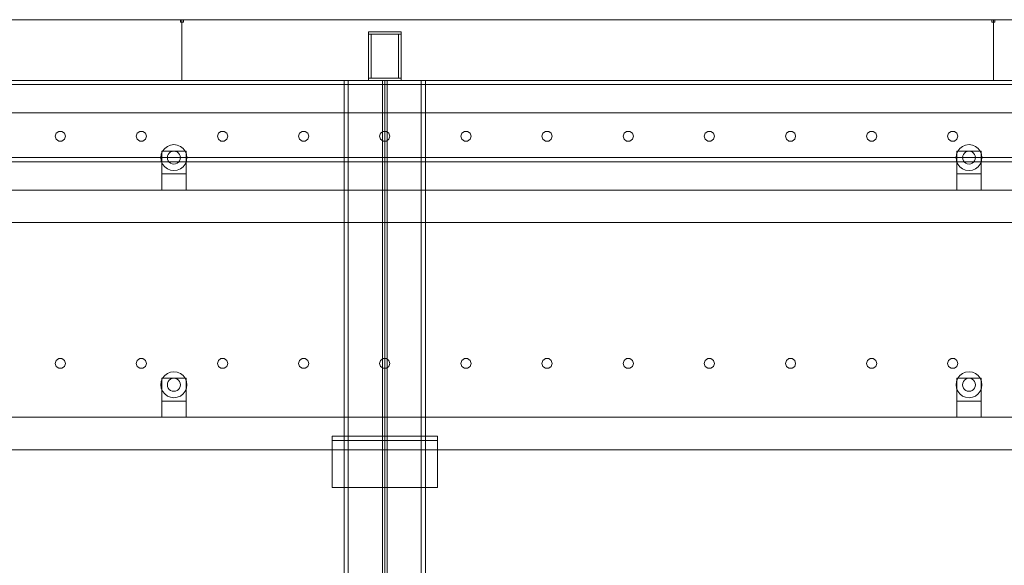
# Model space of a CAD drawing. Header units: millimetres. Extents: x -4395 to 65662, y -65530 to 6847.
# Tile 984 of 1034: x 49011 to 50225, y 2328 to 3000. Entities that reach past the tile are written whole.
import ezdxf

# ---------------------------------------------------------------- set-up
doc = ezdxf.new("R2010")
doc.units = ezdxf.units.MM
doc.layers.add('lateral_secador', color=7, linetype='Continuous', lineweight=0)

msp = doc.modelspace()

# ---------------------------------------------------------------- linework, layer by layer
at = {"layer": 'lateral_secador'}
for p, q in [((48211.134, 3000), (49211.134, 3000)), ((49209.134, 3000), (49213.134, 3000)), ((49209.134, 3000), (49209.134, 2997)), ((49211.134, 2925), (49211.134, 3000)), ((49211.134, 3000), (50211.134, 3000)), ((49213.134, 2997), (49213.134, 3000)), ((50209.134, 3000), (50213.134, 3000)), ((50209.134, 3000), (50209.134, 2997)), ((50211.134, 2925), (50211.134, 3000)), ((50211.134, 3000), (51211.134, 3000)), ((50213.134, 2997), (50213.134, 3000)), ((49209.134, 2997), (49213.134, 2997)), ((50209.134, 2997), (50213.134, 2997)), ((49441.134, 2985), (49481.134, 2985)), ((49441.134, 2985), (49441.134, 2982)), ((49441.134, 2982), (49481.134, 2982)), ((49441.134, 2982), (49444.134, 2982)), ((49441.134, 2982), (49441.134, 2928)), ((49444.134, 2928), (49444.134, 2982)), ((49478.134, 2982), (49481.134, 2982)), ((49478.134, 2982), (49478.134, 2928)), ((49481.134, 2982), (49481.134, 2985)), ((49481.134, 2928), (49481.134, 2982)), ((40461.134, 2925), (60461.134, 2925)), ((48211.134, 2925), (49211.134, 2925)), ((48461.134, 2925), (49461.134, 2925)), ((49211.134, 2925), (50211.134, 2925)), ((49411.134, 2925), (49511.134, 2925)), ((49411.134, 2925), (49411.134, 20)), ((49411.134, 2925), (49416.134, 2925)), ((49416.134, 20), (49416.134, 2925)), ((49441.134, 2928), (49481.134, 2928)), ((49441.134, 2928), (49441.134, 2925)), ((49441.134, 2928), (49444.134, 2928)), ((49441.134, 2925), (49481.134, 2925)), ((49458.134, 2925), (49464.134, 2925)), ((49458.134, 2925), (49458.134, 60)), ((49461.134, 0), (49461.134, 2925)), ((49461.134, 2925), (50236.134, 2925)), ((49464.134, 60), (49464.134, 2925)), ((49478.134, 2928), (49481.134, 2928)), ((49481.134, 2925), (49481.134, 2928)), ((49506.134, 2925), (49511.134, 2925)), ((49506.134, 2925), (49506.134, 20)), ((49511.134, 20), (49511.134, 2925)), ((50211.134, 2925), (51211.134, 2925)), ((40461.134, 2920), (60461.134, 2920)), ((40461.134, 2885), (60461.134, 2885)), ((49055.997, 2860.082), (49054.784, 2856.35)), ((49054.784, 2856.35), (49055.997, 2852.618)), ((49059.172, 2862.389), (49055.997, 2860.082)), ((49055.997, 2852.618), (49059.172, 2850.311)), ((49063.096, 2862.389), (49059.172, 2862.389)), ((49066.271, 2860.082), (49063.096, 2862.389)), ((49063.096, 2850.311), (49066.271, 2852.618)), ((49067.484, 2856.35), (49066.271, 2860.082)), ((49066.271, 2852.618), (49067.484, 2856.35)), ((49155.997, 2860.082), (49154.784, 2856.35)), ((49154.784, 2856.35), (49155.997, 2852.618)), ((49159.172, 2862.389), (49155.997, 2860.082)), ((49155.997, 2852.618), (49159.172, 2850.311)), ((49163.096, 2862.389), (49159.172, 2862.389)), ((49166.271, 2860.082), (49163.096, 2862.389)), ((49163.096, 2850.311), (49166.271, 2852.618)), ((49167.484, 2856.35), (49166.271, 2860.082)), ((49166.271, 2852.618), (49167.484, 2856.35)), ((49255.997, 2860.082), (49254.784, 2856.35)), ((49254.784, 2856.35), (49255.997, 2852.618)), ((49259.172, 2862.389), (49255.997, 2860.082)), ((49255.997, 2852.618), (49259.172, 2850.311)), ((49263.096, 2862.389), (49259.172, 2862.389)), ((49266.271, 2860.082), (49263.096, 2862.389)), ((49263.096, 2850.311), (49266.271, 2852.618)), ((49267.484, 2856.35), (49266.271, 2860.082)), ((49266.271, 2852.618), (49267.484, 2856.35)), ((49355.997, 2860.082), (49354.784, 2856.35)), ((49354.784, 2856.35), (49355.997, 2852.618)), ((49359.172, 2862.389), (49355.997, 2860.082)), ((49355.997, 2852.618), (49359.172, 2850.311)), ((49363.096, 2862.389), (49359.172, 2862.389)), ((49366.271, 2860.082), (49363.096, 2862.389)), ((49363.096, 2850.311), (49366.271, 2852.618)), ((49367.484, 2856.35), (49366.271, 2860.082)), ((49366.271, 2852.618), (49367.484, 2856.35)), ((49455.997, 2860.082), (49454.784, 2856.35)), ((49454.784, 2856.35), (49455.997, 2852.618)), ((49459.172, 2862.389), (49455.997, 2860.082)), ((49455.997, 2852.618), (49459.172, 2850.311)), ((49463.096, 2862.389), (49459.172, 2862.389)), ((49466.271, 2860.082), (49463.096, 2862.389)), ((49463.096, 2850.311), (49466.271, 2852.618)), ((49467.484, 2856.35), (49466.271, 2860.082)), ((49466.271, 2852.618), (49467.484, 2856.35)), ((49555.997, 2860.082), (49554.784, 2856.35)), ((49554.784, 2856.35), (49555.997, 2852.618)), ((49559.172, 2862.389), (49555.997, 2860.082)), ((49555.997, 2852.618), (49559.172, 2850.311)), ((49563.096, 2862.389), (49559.172, 2862.389)), ((49566.271, 2860.082), (49563.096, 2862.389)), ((49563.096, 2850.311), (49566.271, 2852.618)), ((49567.484, 2856.35), (49566.271, 2860.082)), ((49566.271, 2852.618), (49567.484, 2856.35)), ((49655.997, 2860.082), (49654.784, 2856.35)), ((49654.784, 2856.35), (49655.997, 2852.618)), ((49659.172, 2862.389), (49655.997, 2860.082)), ((49655.997, 2852.618), (49659.172, 2850.311)), ((49663.096, 2862.389), (49659.172, 2862.389)), ((49666.271, 2860.082), (49663.096, 2862.389)), ((49663.096, 2850.311), (49666.271, 2852.618)), ((49667.484, 2856.35), (49666.271, 2860.082)), ((49666.271, 2852.618), (49667.484, 2856.35)), ((49755.997, 2860.082), (49754.784, 2856.35)), ((49754.784, 2856.35), (49755.997, 2852.618)), ((49759.172, 2862.389), (49755.997, 2860.082)), ((49755.997, 2852.618), (49759.172, 2850.311)), ((49763.096, 2862.389), (49759.172, 2862.389)), ((49766.271, 2860.082), (49763.096, 2862.389)), ((49763.096, 2850.311), (49766.271, 2852.618)), ((49767.484, 2856.35), (49766.271, 2860.082)), ((49766.271, 2852.618), (49767.484, 2856.35)), ((49855.997, 2860.082), (49854.784, 2856.35)), ((49854.784, 2856.35), (49855.997, 2852.618)), ((49859.172, 2862.389), (49855.997, 2860.082)), ((49855.997, 2852.618), (49859.172, 2850.311)), ((49863.096, 2862.389), (49859.172, 2862.389)), ((49866.271, 2860.082), (49863.096, 2862.389)), ((49863.096, 2850.311), (49866.271, 2852.618)), ((49867.484, 2856.35), (49866.271, 2860.082)), ((49866.271, 2852.618), (49867.484, 2856.35)), ((49955.997, 2860.082), (49954.784, 2856.35)), ((49954.784, 2856.35), (49955.997, 2852.618)), ((49959.172, 2862.389), (49955.997, 2860.082)), ((49955.997, 2852.618), (49959.172, 2850.311)), ((49963.096, 2862.389), (49959.172, 2862.389)), ((49966.271, 2860.082), (49963.096, 2862.389)), ((49963.096, 2850.311), (49966.271, 2852.618)), ((49967.484, 2856.35), (49966.271, 2860.082)), ((49966.271, 2852.618), (49967.484, 2856.35)), ((50055.997, 2860.082), (50054.784, 2856.35)), ((50054.784, 2856.35), (50055.997, 2852.618)), ((50059.172, 2862.389), (50055.997, 2860.082)), ((50055.997, 2852.618), (50059.172, 2850.311)), ((50063.096, 2862.389), (50059.172, 2862.389)), ((50066.271, 2860.082), (50063.096, 2862.389)), ((50063.096, 2850.311), (50066.271, 2852.618)), ((50067.484, 2856.35), (50066.271, 2860.082)), ((50066.271, 2852.618), (50067.484, 2856.35)), ((50155.997, 2860.082), (50154.784, 2856.35)), ((50154.784, 2856.35), (50155.997, 2852.618)), ((50159.172, 2862.389), (50155.997, 2860.082)), ((50155.997, 2852.618), (50159.172, 2850.311)), ((50163.096, 2862.389), (50159.172, 2862.389)), ((50166.271, 2860.082), (50163.096, 2862.389)), ((50163.096, 2850.311), (50166.271, 2852.618)), ((50167.484, 2856.35), (50166.271, 2860.082)), ((50166.271, 2852.618), (50167.484, 2856.35)), ((49059.172, 2850.311), (49063.096, 2850.311)), ((49159.172, 2850.311), (49163.096, 2850.311)), ((49189.82, 2841.314), (49187.277, 2838)), ((49193.134, 2843.856), (49189.82, 2841.314)), ((49196.993, 2845.455), (49193.134, 2843.856)), ((49201.134, 2846), (49196.993, 2845.455)), ((49205.275, 2845.455), (49201.134, 2846)), ((49209.134, 2843.856), (49205.275, 2845.455)), ((49212.448, 2841.314), (49209.134, 2843.856)), ((49214.99, 2838), (49212.448, 2841.314)), ((49259.172, 2850.311), (49263.096, 2850.311)), ((49359.172, 2850.311), (49363.096, 2850.311)), ((49459.172, 2850.311), (49463.096, 2850.311)), ((49559.172, 2850.311), (49563.096, 2850.311)), ((49659.172, 2850.311), (49663.096, 2850.311)), ((49759.172, 2850.311), (49763.096, 2850.311)), ((49859.172, 2850.311), (49863.096, 2850.311)), ((49959.172, 2850.311), (49963.096, 2850.311)), ((50059.172, 2850.311), (50063.096, 2850.311)), ((50159.172, 2850.311), (50163.096, 2850.311)), ((50169.82, 2841.314), (50167.277, 2838)), ((50173.134, 2843.856), (50169.82, 2841.314)), ((50176.993, 2845.455), (50173.134, 2843.856)), ((50181.134, 2846), (50176.993, 2845.455)), ((50185.275, 2845.455), (50181.134, 2846)), ((50189.134, 2843.856), (50185.275, 2845.455)), ((50192.448, 2841.314), (50189.134, 2843.856)), ((50194.99, 2838), (50192.448, 2841.314)), ((40461.134, 2830), (60461.134, 2830)), ((49185.679, 2834.141), (49185.134, 2830)), ((49185.134, 2830), (49185.679, 2825.859)), ((49187.277, 2838), (49185.679, 2834.141)), ((49186.134, 2838), (49216.134, 2838)), ((49186.134, 2838), (49186.134, 2810)), ((49193.406, 2832.071), (49193.134, 2830)), ((49193.134, 2830), (49193.406, 2827.929)), ((49194.206, 2834), (49193.406, 2832.071)), ((49193.406, 2827.929), (49194.206, 2826)), ((49195.477, 2835.657), (49194.206, 2834)), ((49197.134, 2836.928), (49195.477, 2835.657)), ((49199.063, 2837.727), (49197.134, 2836.928)), ((49201.134, 2838), (49199.063, 2837.727)), ((49203.204, 2837.727), (49201.134, 2838)), ((49205.134, 2836.928), (49203.204, 2837.727)), ((49206.791, 2835.657), (49205.134, 2836.928)), ((49208.062, 2834), (49206.791, 2835.657)), ((49208.861, 2832.071), (49208.062, 2834)), ((49208.062, 2826), (49208.861, 2827.929)), ((49209.134, 2830), (49208.861, 2832.071)), ((49208.861, 2827.929), (49209.134, 2830)), ((49216.589, 2834.141), (49214.99, 2838)), ((49216.134, 2810), (49216.134, 2838)), ((49217.134, 2830), (49216.589, 2834.141)), ((49216.589, 2825.859), (49217.134, 2830)), ((50165.679, 2834.141), (50165.134, 2830)), ((50165.134, 2830), (50165.679, 2825.859)), ((50167.277, 2838), (50165.679, 2834.141)), ((50166.134, 2838), (50196.134, 2838)), ((50166.134, 2838), (50166.134, 2810)), ((50173.406, 2832.071), (50173.134, 2830)), ((50173.134, 2830), (50173.406, 2827.929)), ((50174.206, 2834), (50173.406, 2832.071)), ((50173.406, 2827.929), (50174.206, 2826)), ((50175.477, 2835.657), (50174.206, 2834)), ((50177.134, 2836.928), (50175.477, 2835.657)), ((50179.063, 2837.727), (50177.134, 2836.928)), ((50181.134, 2838), (50179.063, 2837.727)), ((50183.204, 2837.727), (50181.134, 2838)), ((50185.134, 2836.928), (50183.204, 2837.727)), ((50186.791, 2835.657), (50185.134, 2836.928)), ((50188.062, 2834), (50186.791, 2835.657)), ((50188.861, 2832.071), (50188.062, 2834)), ((50188.062, 2826), (50188.861, 2827.929)), ((50189.134, 2830), (50188.861, 2832.071)), ((50188.861, 2827.929), (50189.134, 2830)), ((50196.589, 2834.141), (50194.99, 2838)), ((50196.134, 2810), (50196.134, 2838)), ((50197.134, 2830), (50196.589, 2834.141)), ((50196.589, 2825.859), (50197.134, 2830)), ((40461.134, 2825), (60461.134, 2825)), ((49185.679, 2825.859), (49187.277, 2822)), ((49187.277, 2822), (49189.82, 2818.686)), ((49189.82, 2818.686), (49193.134, 2816.144)), ((49193.134, 2816.144), (49196.993, 2814.545)), ((49194.206, 2826), (49195.477, 2824.343)), ((49195.477, 2824.343), (49197.134, 2823.072)), ((49197.134, 2823.072), (49199.063, 2822.273)), ((49199.063, 2822.273), (49201.134, 2822)), ((49201.134, 2822), (49203.204, 2822.273)), ((49203.204, 2822.273), (49205.134, 2823.072)), ((49205.134, 2823.072), (49206.791, 2824.343)), ((49205.275, 2814.545), (49209.134, 2816.144)), ((49206.791, 2824.343), (49208.062, 2826)), ((49209.134, 2816.144), (49212.448, 2818.686)), ((49212.448, 2818.686), (49214.99, 2822)), ((49214.99, 2822), (49216.589, 2825.859)), ((50165.679, 2825.859), (50167.277, 2822)), ((50167.277, 2822), (50169.82, 2818.686)), ((50169.82, 2818.686), (50173.134, 2816.144)), ((50173.134, 2816.144), (50176.993, 2814.545)), ((50174.206, 2826), (50175.477, 2824.343)), ((50175.477, 2824.343), (50177.134, 2823.072)), ((50177.134, 2823.072), (50179.063, 2822.273)), ((50179.063, 2822.273), (50181.134, 2822)), ((50181.134, 2822), (50183.204, 2822.273)), ((50183.204, 2822.273), (50185.134, 2823.072)), ((50185.134, 2823.072), (50186.791, 2824.343)), ((50185.275, 2814.545), (50189.134, 2816.144)), ((50186.791, 2824.343), (50188.062, 2826)), ((50189.134, 2816.144), (50192.448, 2818.686)), ((50192.448, 2818.686), (50194.99, 2822)), ((50194.99, 2822), (50196.589, 2825.859)), ((49186.134, 2810), (49216.134, 2810)), ((49186.134, 2810), (49186.134, 2790)), ((49196.993, 2814.545), (49201.134, 2814)), ((49201.134, 2814), (49205.275, 2814.545)), ((49216.134, 2790), (49216.134, 2810)), ((50166.134, 2810), (50196.134, 2810)), ((50166.134, 2810), (50166.134, 2790)), ((50176.993, 2814.545), (50181.134, 2814)), ((50181.134, 2814), (50185.275, 2814.545)), ((50196.134, 2790), (50196.134, 2810)), ((40811.134, 2790), (60111.134, 2790)), ((49186.134, 2790), (49216.134, 2790)), ((50166.134, 2790), (50196.134, 2790)), ((40811.134, 2750), (60111.134, 2750)), ((49055.997, 2580.082), (49054.784, 2576.35)), ((49054.784, 2576.35), (49055.997, 2572.618)), ((49059.172, 2582.389), (49055.997, 2580.082)), ((49063.096, 2582.389), (49059.172, 2582.389)), ((49066.271, 2580.082), (49063.096, 2582.389)), ((49067.484, 2576.35), (49066.271, 2580.082)), ((49066.271, 2572.618), (49067.484, 2576.35)), ((49155.997, 2580.082), (49154.784, 2576.35)), ((49154.784, 2576.35), (49155.997, 2572.618)), ((49159.172, 2582.389), (49155.997, 2580.082)), ((49163.096, 2582.389), (49159.172, 2582.389)), ((49166.271, 2580.082), (49163.096, 2582.389)), ((49167.484, 2576.35), (49166.271, 2580.082)), ((49166.271, 2572.618), (49167.484, 2576.35)), ((49255.997, 2580.082), (49254.784, 2576.35)), ((49254.784, 2576.35), (49255.997, 2572.618)), ((49259.172, 2582.389), (49255.997, 2580.082)), ((49263.096, 2582.389), (49259.172, 2582.389)), ((49266.271, 2580.082), (49263.096, 2582.389)), ((49267.484, 2576.35), (49266.271, 2580.082)), ((49266.271, 2572.618), (49267.484, 2576.35)), ((49355.997, 2580.082), (49354.784, 2576.35)), ((49354.784, 2576.35), (49355.997, 2572.618)), ((49359.172, 2582.389), (49355.997, 2580.082)), ((49363.096, 2582.389), (49359.172, 2582.389)), ((49366.271, 2580.082), (49363.096, 2582.389)), ((49367.484, 2576.35), (49366.271, 2580.082)), ((49366.271, 2572.618), (49367.484, 2576.35)), ((49455.997, 2580.082), (49454.784, 2576.35)), ((49454.784, 2576.35), (49455.997, 2572.618)), ((49459.172, 2582.389), (49455.997, 2580.082)), ((49463.096, 2582.389), (49459.172, 2582.389)), ((49466.271, 2580.082), (49463.096, 2582.389)), ((49467.484, 2576.35), (49466.271, 2580.082)), ((49466.271, 2572.618), (49467.484, 2576.35)), ((49555.997, 2580.082), (49554.784, 2576.35)), ((49554.784, 2576.35), (49555.997, 2572.618)), ((49559.172, 2582.389), (49555.997, 2580.082)), ((49563.096, 2582.389), (49559.172, 2582.389)), ((49566.271, 2580.082), (49563.096, 2582.389)), ((49567.484, 2576.35), (49566.271, 2580.082)), ((49566.271, 2572.618), (49567.484, 2576.35)), ((49655.997, 2580.082), (49654.784, 2576.35)), ((49654.784, 2576.35), (49655.997, 2572.618)), ((49659.172, 2582.389), (49655.997, 2580.082)), ((49663.096, 2582.389), (49659.172, 2582.389)), ((49666.271, 2580.082), (49663.096, 2582.389)), ((49667.484, 2576.35), (49666.271, 2580.082)), ((49666.271, 2572.618), (49667.484, 2576.35)), ((49755.997, 2580.082), (49754.784, 2576.35)), ((49754.784, 2576.35), (49755.997, 2572.618)), ((49759.172, 2582.389), (49755.997, 2580.082)), ((49763.096, 2582.389), (49759.172, 2582.389)), ((49766.271, 2580.082), (49763.096, 2582.389)), ((49767.484, 2576.35), (49766.271, 2580.082)), ((49766.271, 2572.618), (49767.484, 2576.35)), ((49855.997, 2580.082), (49854.784, 2576.35)), ((49854.784, 2576.35), (49855.997, 2572.618)), ((49859.172, 2582.389), (49855.997, 2580.082)), ((49863.096, 2582.389), (49859.172, 2582.389)), ((49866.271, 2580.082), (49863.096, 2582.389)), ((49867.484, 2576.35), (49866.271, 2580.082)), ((49866.271, 2572.618), (49867.484, 2576.35)), ((49955.997, 2580.082), (49954.784, 2576.35)), ((49954.784, 2576.35), (49955.997, 2572.618)), ((49959.172, 2582.389), (49955.997, 2580.082)), ((49963.096, 2582.389), (49959.172, 2582.389)), ((49966.271, 2580.082), (49963.096, 2582.389)), ((49967.484, 2576.35), (49966.271, 2580.082)), ((49966.271, 2572.618), (49967.484, 2576.35)), ((50055.997, 2580.082), (50054.784, 2576.35)), ((50054.784, 2576.35), (50055.997, 2572.618)), ((50059.172, 2582.389), (50055.997, 2580.082)), ((50063.096, 2582.389), (50059.172, 2582.389)), ((50066.271, 2580.082), (50063.096, 2582.389)), ((50067.484, 2576.35), (50066.271, 2580.082)), ((50066.271, 2572.618), (50067.484, 2576.35)), ((50155.997, 2580.082), (50154.784, 2576.35)), ((50154.784, 2576.35), (50155.997, 2572.618)), ((50159.172, 2582.389), (50155.997, 2580.082)), ((50163.096, 2582.389), (50159.172, 2582.389)), ((50166.271, 2580.082), (50163.096, 2582.389)), ((50167.484, 2576.35), (50166.271, 2580.082)), ((50166.271, 2572.618), (50167.484, 2576.35)), ((49055.997, 2572.618), (49059.172, 2570.311)), ((49059.172, 2570.311), (49063.096, 2570.311)), ((49063.096, 2570.311), (49066.271, 2572.618)), ((49155.997, 2572.618), (49159.172, 2570.311)), ((49159.172, 2570.311), (49163.096, 2570.311)), ((49163.096, 2570.311), (49166.271, 2572.618)), ((49189.82, 2561.314), (49187.277, 2558)), ((49193.134, 2563.856), (49189.82, 2561.314)), ((49196.993, 2565.455), (49193.134, 2563.856)), ((49201.134, 2566), (49196.993, 2565.455)), ((49205.275, 2565.455), (49201.134, 2566)), ((49209.134, 2563.856), (49205.275, 2565.455)), ((49212.448, 2561.314), (49209.134, 2563.856)), ((49214.99, 2558), (49212.448, 2561.314)), ((49255.997, 2572.618), (49259.172, 2570.311)), ((49259.172, 2570.311), (49263.096, 2570.311)), ((49263.096, 2570.311), (49266.271, 2572.618)), ((49355.997, 2572.618), (49359.172, 2570.311)), ((49359.172, 2570.311), (49363.096, 2570.311)), ((49363.096, 2570.311), (49366.271, 2572.618)), ((49455.997, 2572.618), (49459.172, 2570.311)), ((49459.172, 2570.311), (49463.096, 2570.311)), ((49463.096, 2570.311), (49466.271, 2572.618)), ((49555.997, 2572.618), (49559.172, 2570.311)), ((49559.172, 2570.311), (49563.096, 2570.311)), ((49563.096, 2570.311), (49566.271, 2572.618)), ((49655.997, 2572.618), (49659.172, 2570.311)), ((49659.172, 2570.311), (49663.096, 2570.311)), ((49663.096, 2570.311), (49666.271, 2572.618)), ((49755.997, 2572.618), (49759.172, 2570.311)), ((49759.172, 2570.311), (49763.096, 2570.311)), ((49763.096, 2570.311), (49766.271, 2572.618)), ((49855.997, 2572.618), (49859.172, 2570.311)), ((49859.172, 2570.311), (49863.096, 2570.311)), ((49863.096, 2570.311), (49866.271, 2572.618)), ((49955.997, 2572.618), (49959.172, 2570.311)), ((49959.172, 2570.311), (49963.096, 2570.311)), ((49963.096, 2570.311), (49966.271, 2572.618)), ((50055.997, 2572.618), (50059.172, 2570.311)), ((50059.172, 2570.311), (50063.096, 2570.311)), ((50063.096, 2570.311), (50066.271, 2572.618)), ((50155.997, 2572.618), (50159.172, 2570.311)), ((50159.172, 2570.311), (50163.096, 2570.311)), ((50163.096, 2570.311), (50166.271, 2572.618)), ((50169.82, 2561.314), (50167.277, 2558)), ((50173.134, 2563.856), (50169.82, 2561.314)), ((50176.993, 2565.455), (50173.134, 2563.856)), ((50181.134, 2566), (50176.993, 2565.455)), ((50185.275, 2565.455), (50181.134, 2566)), ((50189.134, 2563.856), (50185.275, 2565.455)), ((50192.448, 2561.314), (50189.134, 2563.856)), ((50194.99, 2558), (50192.448, 2561.314)), ((49185.679, 2554.141), (49185.134, 2550)), ((49185.134, 2550), (49185.679, 2545.859)), ((49187.277, 2558), (49185.679, 2554.141)), ((49186.134, 2558), (49216.134, 2558)), ((49186.134, 2558), (49186.134, 2530)), ((49193.406, 2552.071), (49193.134, 2550)), ((49193.134, 2550), (49193.406, 2547.929)), ((49194.206, 2554), (49193.406, 2552.071)), ((49195.477, 2555.657), (49194.206, 2554)), ((49197.134, 2556.928), (49195.477, 2555.657)), ((49199.063, 2557.727), (49197.134, 2556.928)), ((49201.134, 2558), (49199.063, 2557.727)), ((49203.204, 2557.727), (49201.134, 2558)), ((49205.134, 2556.928), (49203.204, 2557.727)), ((49206.791, 2555.657), (49205.134, 2556.928)), ((49208.062, 2554), (49206.791, 2555.657)), ((49208.861, 2552.071), (49208.062, 2554)), ((49209.134, 2550), (49208.861, 2552.071)), ((49208.861, 2547.929), (49209.134, 2550)), ((49216.589, 2554.141), (49214.99, 2558)), ((49216.134, 2530), (49216.134, 2558)), ((49217.134, 2550), (49216.589, 2554.141)), ((49216.589, 2545.859), (49217.134, 2550)), ((50165.679, 2554.141), (50165.134, 2550)), ((50165.134, 2550), (50165.679, 2545.859)), ((50167.277, 2558), (50165.679, 2554.141)), ((50166.134, 2558), (50196.134, 2558)), ((50166.134, 2558), (50166.134, 2530)), ((50173.406, 2552.071), (50173.134, 2550)), ((50173.134, 2550), (50173.406, 2547.929)), ((50174.206, 2554), (50173.406, 2552.071)), ((50175.477, 2555.657), (50174.206, 2554)), ((50177.134, 2556.928), (50175.477, 2555.657)), ((50179.063, 2557.727), (50177.134, 2556.928)), ((50181.134, 2558), (50179.063, 2557.727)), ((50183.204, 2557.727), (50181.134, 2558)), ((50185.134, 2556.928), (50183.204, 2557.727)), ((50186.791, 2555.657), (50185.134, 2556.928)), ((50188.062, 2554), (50186.791, 2555.657)), ((50188.861, 2552.071), (50188.062, 2554)), ((50189.134, 2550), (50188.861, 2552.071)), ((50188.861, 2547.929), (50189.134, 2550)), ((50196.589, 2554.141), (50194.99, 2558)), ((50196.134, 2530), (50196.134, 2558)), ((50197.134, 2550), (50196.589, 2554.141)), ((50196.589, 2545.859), (50197.134, 2550)), ((49185.679, 2545.859), (49187.277, 2542)), ((49187.277, 2542), (49189.82, 2538.686)), ((49189.82, 2538.686), (49193.134, 2536.144)), ((49193.406, 2547.929), (49194.206, 2546)), ((49194.206, 2546), (49195.477, 2544.343)), ((49195.477, 2544.343), (49197.134, 2543.072)), ((49197.134, 2543.072), (49199.063, 2542.273)), ((49199.063, 2542.273), (49201.134, 2542)), ((49201.134, 2542), (49203.204, 2542.273)), ((49203.204, 2542.273), (49205.134, 2543.072)), ((49205.134, 2543.072), (49206.791, 2544.343)), ((49206.791, 2544.343), (49208.062, 2546)), ((49208.062, 2546), (49208.861, 2547.929)), ((49209.134, 2536.144), (49212.448, 2538.686)), ((49212.448, 2538.686), (49214.99, 2542)), ((49214.99, 2542), (49216.589, 2545.859)), ((50165.679, 2545.859), (50167.277, 2542)), ((50167.277, 2542), (50169.82, 2538.686)), ((50169.82, 2538.686), (50173.134, 2536.144)), ((50173.406, 2547.929), (50174.206, 2546)), ((50174.206, 2546), (50175.477, 2544.343)), ((50175.477, 2544.343), (50177.134, 2543.072)), ((50177.134, 2543.072), (50179.063, 2542.273)), ((50179.063, 2542.273), (50181.134, 2542)), ((50181.134, 2542), (50183.204, 2542.273)), ((50183.204, 2542.273), (50185.134, 2543.072)), ((50185.134, 2543.072), (50186.791, 2544.343)), ((50186.791, 2544.343), (50188.062, 2546)), ((50188.062, 2546), (50188.861, 2547.929)), ((50189.134, 2536.144), (50192.448, 2538.686)), ((50192.448, 2538.686), (50194.99, 2542)), ((50194.99, 2542), (50196.589, 2545.859)), ((49186.134, 2530), (49216.134, 2530)), ((49186.134, 2530), (49186.134, 2510)), ((49193.134, 2536.144), (49196.993, 2534.545)), ((49196.993, 2534.545), (49201.134, 2534)), ((49201.134, 2534), (49205.275, 2534.545)), ((49205.275, 2534.545), (49209.134, 2536.144)), ((49216.134, 2510), (49216.134, 2530)), ((50166.134, 2530), (50196.134, 2530)), ((50166.134, 2530), (50166.134, 2510)), ((50173.134, 2536.144), (50176.993, 2534.545)), ((50176.993, 2534.545), (50181.134, 2534)), ((50181.134, 2534), (50185.275, 2534.545)), ((50185.275, 2534.545), (50189.134, 2536.144)), ((50196.134, 2510), (50196.134, 2530)), ((40811.134, 2510), (60111.134, 2510)), ((49186.134, 2510), (49216.134, 2510)), ((50166.134, 2510), (50196.134, 2510)), ((49396.134, 2486.5), (49526.134, 2486.5)), ((49396.134, 2486.5), (49396.134, 2423.5)), ((49396.134, 2486.5), (49396.134, 2481.5)), ((49396.134, 2481.5), (49526.134, 2481.5)), ((49526.134, 2423.5), (49526.134, 2486.5)), ((49526.134, 2481.5), (49526.134, 2486.5)), ((40811.134, 2470), (60111.134, 2470)), ((49396.134, 2423.5), (49526.134, 2423.5))]:
    msp.add_line(p, q, dxfattribs=at)

doc.saveas('drawing.dxf')
